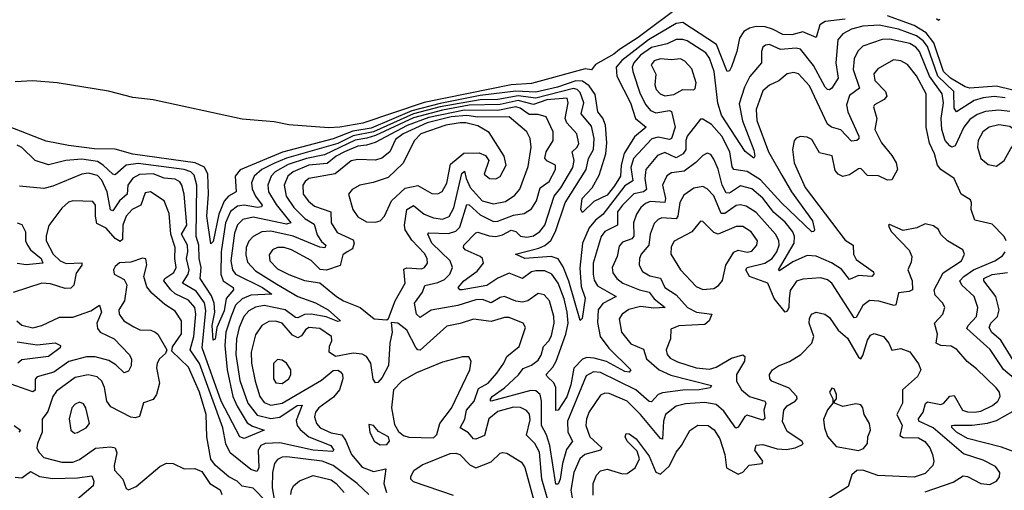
# Model space of a CAD drawing. Extents: x 1603745 to 1745082, y 385868 to 533966.
# Tile 601 of 646: x 1650156 to 1654580, y 508834 to 510948. Entities that reach past the tile are written whole.
import ezdxf

# ---------------------------------------------------------------- set-up
doc = ezdxf.new("R2010")
doc.units = 0

msp = doc.modelspace()

# ---------------------------------------------------------------- linework, layer by layer
at = {"layer": '0CON20XD'}
for points in [[(1653131.4, 511015), (1652935, 510868.6), (1652850.4, 510815), (1652825, 510793.8), (1652743.1, 510746.9), (1652725, 510723.3), (1652697.3, 510727.3), (1652455, 510661.1), (1652365, 510655.5), (1651973.6, 510576.4), (1651697.1, 510482.9), (1651595, 510465.1), (1651545, 510462.9), (1651365.7, 510475.7), (1651298.8, 510488.8), (1651155, 510502.1), (1650755, 510588.3), (1650665, 510599.2), (1650555, 510626.9), (1650325, 510664.1), (1650215, 510672.9), (1650135, 510668.5)], [(1654685.8, 510615.8), (1654545, 510650.1), (1654425, 510640.7), (1654405, 510646.2), (1654338.4, 510685), (1654306.9, 510715), (1654263.8, 510843.8), (1654229.6, 510889.6), (1654175, 510922.6), (1654055, 510965.1)], [(1654583.3, 510596.7), (1654535, 510602.6), (1654485, 510597.7), (1654445, 510584.5), (1654364.8, 510534.8), (1654355, 510551.2), (1654352.7, 510625), (1654282.1, 510695), (1654235, 510828.4), (1654215, 510853.6), (1654185, 510875.5), (1654105, 510905.8), (1654017.1, 510922.9), (1653945, 510919.2), (1653893.5, 510905), (1653854, 510885), (1653831.8, 510858.2), (1653823.5, 510755), (1653833.1, 510685), (1653805, 510640.5), (1653795, 510632.5), (1653785.6, 510634.4), (1653775, 510644.6), (1653722.6, 510742.6), (1653665, 510816.1), (1653645, 510821), (1653575, 510814.3), (1653525, 510836.8), (1653506.4, 510833.6), (1653495.4, 510824.6), (1653489.1, 510805), (1653488.7, 510755), (1653437.3, 510692.7), (1653412.3, 510645), (1653389.3, 510570.7), (1653404.2, 510494.2), (1653455, 510362), (1653459.1, 510335), (1653455, 510326), (1653415, 510355.6), (1653309.6, 510519.6), (1653293.2, 510573.2), (1653275.7, 510715), (1653255, 510775.4), (1653238.9, 510798.9), (1653155, 510852.5), (1653135, 510859.5), (1653105, 510859.4), (1653065, 510839), (1652995, 510823.6), (1652945, 510789.3), (1652914.8, 510755), (1652908, 510735), (1652910.4, 510715), (1652944.1, 510615), (1652969.3, 510565), (1652990.6, 510540.6), (1653015, 510529.8), (1653075, 510540), (1653085, 510536.5), (1653100.7, 510465), (1653085, 510413.9), (1653075, 510409.4), (1653025, 510420), (1652996.9, 510413.1), (1652913.4, 510325), (1652901.6, 510285), (1652911.6, 510225), (1652875, 510202), (1652776.2, 510073.8), (1652742.5, 510047.5), (1652715, 510013.4), (1652685.4, 509945), (1652672.7, 509832.7), (1652679.5, 509749.5), (1652697.4, 509697.4), (1652683.3, 509606.7), (1652675, 509597.5), (1652623, 509773), (1652597.4, 509837.4), (1652575, 509873.6), (1652544.1, 509884.1), (1652425, 509875.3), (1652384, 509895), (1652488, 509922), (1652515.9, 509934.1), (1652543.1, 509956.9), (1652563.7, 509996.3), (1652607.3, 510125), (1652701.5, 510275), (1652712.3, 510325), (1652734.5, 510365), (1652736.5, 510415), (1652725, 510470), (1652678.3, 510525), (1652690.2, 510575), (1652675, 510621), (1652660.8, 510635), (1652645, 510638.5), (1652475, 510596.2), (1652395, 510606.6), (1652305, 510589.9), (1652225, 510588.5), (1652045, 510556.5), (1651925, 510524.7), (1651745, 510444.2), (1651655, 510427), (1651585, 510392.5), (1651355, 510326), (1651297.4, 510302.6), (1651243.3, 510275), (1651209.6, 510245), (1651197.2, 510215), (1651201, 510189), (1651215.5, 510155), (1651245.6, 510115), (1651242.2, 510107.8), (1651224.8, 510105.2), (1651165, 510114.9), (1651135, 510110.9), (1651103.8, 510086.2), (1651081.3, 510035), (1651060.6, 509905), (1651059.5, 509805), (1651070.8, 509775), (1651114.7, 509745), (1651116.6, 509735), (1651083.8, 509696.2), (1651075, 509640), (1651041.9, 509565), (1651035, 509513.1), (1651025, 509509.4), (1651021.1, 509575), (1651033.2, 509635), (1651030.3, 509675), (1651017.8, 509707.8), (1650967.1, 509785), (1650972.1, 509835), (1650962.7, 509875), (1650961.1, 509935), (1650948.6, 509975), (1650951.7, 510205), (1650940.4, 510250.4), (1650924.2, 510265), (1650894.5, 510275), (1650688.4, 510301.6), (1650635, 510294.2), (1650585, 510252), (1650575, 510254.1), (1650531.7, 510295), (1650505, 510311.5), (1650435, 510322), (1650363.8, 510315), (1650285, 510296.4), (1650225, 510316), (1650165, 510374.7), (1650145, 510385.2)], [(1653865, 510950.2), (1653775, 510940.6), (1653751.9, 510925), (1653735, 510868.8), (1653675, 510893.9), (1653625, 510880.9), (1653585, 510881), (1653538.8, 510905), (1653505, 510915.9), (1653465, 510917.6), (1653435, 510910.8), (1653410.3, 510895), (1653390.4, 510865), (1653378.4, 510805), (1653355, 510736.2), (1653345, 510718.8), (1653335, 510716.2), (1653287.4, 510837.4), (1653135, 510935.3), (1653105, 510930.7), (1652982, 510858), (1652861, 510765), (1652836.2, 510735), (1652838.6, 510695), (1652899.8, 510575), (1652923.6, 510505), (1652971.5, 510465), (1652917.8, 510422.2), (1652872.7, 510347.3), (1652858.2, 510295), (1652855.1, 510245), (1652827.9, 510202.1), (1652795, 510160.1), (1652735, 510132.1), (1652685, 510082.5), (1652677.5, 510095), (1652683.9, 510145), (1652727.6, 510192.4), (1652759.5, 510250.5), (1652789.5, 510345), (1652794.9, 510394.9), (1652787.9, 510475), (1652775.7, 510505.7), (1652753.7, 510535), (1652741.6, 510611.6), (1652715, 510650.5), (1652685, 510671.4), (1652655, 510673.3), (1652572.1, 510645), (1652475, 510622.5), (1652385, 510627.4), (1652225, 510607), (1652045, 510571.5), (1651918.2, 510538.2), (1651735, 510461.1), (1651652.4, 510447.6), (1651565, 510413.6), (1651336.9, 510353.1), (1651146.4, 510273.6), (1651123.5, 510245), (1651128.7, 510175), (1651094.2, 510155.8), (1651075, 510133.2), (1651050.1, 510075), (1651025, 509951.9), (1651015, 509940.8), (1650997.2, 510065), (1651004.3, 510165), (1651001.1, 510255), (1650986, 510286), (1650945, 510305.6)], [(1654289.7, 510950.3), (1654285, 510944), (1654275, 510951.4)], [(1654605, 510535.5), (1654555, 510541.8), (1654494.9, 510535.1), (1654457.8, 510522.2), (1654425, 510500.2), (1654398.7, 510465), (1654359, 510381), (1654345, 510376), (1654335, 510381.8), (1654315, 510406.2), (1654299.4, 510455), (1654295.7, 510505), (1654307.2, 510575), (1654301.6, 510615), (1654244.4, 510694.4), (1654199.2, 510805), (1654183.1, 510825), (1654155, 510841.6), (1654065, 510860.3), (1654031.3, 510858.7), (1653945, 510829.4), (1653922.5, 510807.5), (1653905, 510772.9), (1653901, 510725), (1653930.1, 510639.9), (1653885, 510607.5), (1653871.5, 510565), (1653877.7, 510535), (1653926.2, 510425), (1653926.9, 510413.1), (1653918, 510405), (1653893.2, 510403.2), (1653845, 510453.5), (1653804.4, 510465), (1653785, 510478.4), (1653705, 510651.5), (1653655, 510705.4), (1653635, 510711.5), (1653605, 510705.4), (1653566.9, 510673.1), (1653525, 510653.9), (1653495, 510628.8), (1653464.8, 510545.2), (1653468.3, 510495), (1653520.5, 510355), (1653580.4, 510250.4)], [(1654588.7, 509955), (1654579.6, 509975), (1654525, 510029.7), (1654448.3, 510048.3), (1654431.2, 510095), (1654433.3, 510125), (1654428.5, 510138.5), (1654385.8, 510165), (1654355, 510234.2), (1654295, 510275.5), (1654280, 510295), (1654266.8, 510345), (1654243.6, 510393.6), (1654228.8, 510465), (1654228.4, 510615), (1654185, 510696.7), (1654145, 510746.6), (1654115, 510764.1), (1654082.7, 510767.3), (1654012.4, 510727.6), (1653994.1, 510705), (1653998.2, 510675), (1654045.9, 510625), (1654052.2, 510605), (1654040.8, 510589.2), (1653997.5, 510565), (1653993.1, 510556.9), (1654008.1, 510505), (1653998.9, 510455), (1654028.9, 510395), (1654075, 510337.9), (1654094.7, 510305), (1654100.9, 510275), (1654075, 510229.1), (1654055, 510226.8), (1654015, 510246.6), (1653965, 510247.9), (1653935, 510279.4), (1653925, 510278.9), (1653885, 510250.7), (1653855, 510244.2), (1653833.6, 510253.6), (1653820.7, 510270.7), (1653806.8, 510336.8), (1653750.2, 510350.2), (1653715, 510409.5), (1653695, 510420), (1653665, 510424.2), (1653645, 510416.2), (1653635.6, 510404.4), (1653627.7, 510365), (1653635.8, 510305), (1653685.2, 510195), (1653865, 509958.2), (1653900.6, 509935), (1653902.5, 509895), (1653915, 509870.3), (1653993.1, 509815), (1653994.3, 509805), (1653985.4, 509794.6), (1653925, 509798.5), (1653885, 509780.5), (1653848.2, 509828.2), (1653804, 509856), (1653735, 509886.1), (1653695, 509889), (1653630, 509860), (1653570, 509820), (1653566, 509825), (1653635.9, 509944.1), (1653637.7, 509975), (1653630, 509995), (1653595, 510038.1), (1653545, 510082.5), (1653495, 510146.8), (1653445, 510188.7), (1653395, 510202.5), (1653345, 510168.6), (1653330.8, 510170.8), (1653313.1, 510205), (1653295, 510276.9), (1653275, 510321.4), (1653262.1, 510342.1), (1653245, 510349.1), (1653225, 510338.8), (1653193.9, 510306.1), (1653142.3, 510267.7), (1653085, 510260), (1653063.3, 510246.7), (1653044.2, 510205), (1653058.2, 510145), (1653055, 510126.9), (1652989.2, 510130.8), (1652967.3, 510122.7), (1652947.4, 510105), (1652928, 510075), (1652913.6, 510035), (1652914.8, 509975.2)], [(1653055, 510605.7), (1653095, 510612.7), (1653135, 510634.1), (1653185, 510633.3), (1653191.5, 510638.5), (1653196.1, 510665), (1653176.7, 510726.7), (1653145, 510762.2), (1653125, 510773.1), (1653085, 510768.3), (1653035, 510772.5), (1653006.3, 510763.7), (1652993.3, 510745), (1653014.1, 510704.1), (1653010, 510655), (1653015.3, 510635), (1653034.5, 510614.5), (1653055, 510605.7)], [(1652914.8, 509975.2), (1652906.4, 509963.6), (1652865, 509948.9), (1652849.3, 509930.7), (1652841.3, 509885), (1652818.4, 509835), (1652820.5, 509810.5), (1652839.1, 509785), (1652866.2, 509765), (1652940.9, 509735), (1652985, 509724.3), (1653006.4, 509695), (1653055.7, 509655), (1653005, 509652.8), (1652945, 509660), (1652893, 509647), (1652862.9, 509625), (1652850, 509605), (1652860.8, 509545), (1652902.2, 509492.2), (1652958.5, 509468.5), (1652973.1, 509425), (1653029.2, 509375), (1653081.8, 509351.8), (1653263.8, 509305), (1653258, 509295), (1653208.8, 509285), (1653135, 509284.3), (1653045, 509272), (1653025, 509263.9), (1652995, 509232.3), (1652985, 509233.9), (1652924.7, 509285), (1652765, 509364.1), (1652734.2, 509365.8), (1652702, 509348), (1652617.8, 509145), (1652619.2, 509095), (1652640.3, 509055), (1652612.6, 509017.4), (1652595.4, 508955), (1652585, 508884), (1652575, 508862.5), (1652565, 508862), (1652538.4, 509035), (1652523, 509083), (1652500, 509125), (1652501, 509235), (1652494.2, 509265), (1652475, 509280.9), (1652452.9, 509282.9), (1652275, 509234.8), (1652270.2, 509240.2), (1652279.6, 509255), (1652335, 509294.4), (1652397.4, 509352.6), (1652418.9, 509381.1), (1652455, 509396.5), (1652485, 509419.1), (1652498.7, 509441.3), (1652510.2, 509479.8), (1652535, 509507.5), (1652545, 509529.4), (1652557.4, 509585), (1652556.3, 509615), (1652537, 509685), (1652512.6, 509712.6), (1652485, 509718.7), (1652439.5, 509685), (1652415, 509678.7), (1652385, 509684.1), (1652335, 509704.8), (1652315, 509700.2), (1652275, 509677), (1652235, 509690.7), (1652205, 509689.8), (1652125, 509664.1), (1652005, 509643.5), (1651955, 509610), (1651939.4, 509625), (1651929.3, 509675), (1651965.7, 509724.3), (1651976.3, 509753.7), (1652035, 509767.6), (1652065, 509781.1), (1652089, 509805), (1652100.2, 509835), (1652090.3, 509865), (1652007.6, 509945), (1651989.5, 509985), (1651995, 509990.5), (1652082, 509988), (1652115, 509997.7), (1652134.1, 510015.9), (1652165, 510118.2), (1652175, 510116.4), (1652225, 510071.2), (1652285, 510042), (1652305, 510043.4), (1652375, 510070), (1652422.2, 510077.8), (1652455, 510098), (1652478.7, 510135), (1652495, 510193.6), (1652535, 510221.6), (1652563.3, 510275), (1652563.8, 510295), (1652524, 510314), (1652515.7, 510325.7), (1652521.9, 510355), (1652553.3, 510405), (1652553.3, 510445), (1652521.2, 510511.2), (1652485, 510522.7), (1652445, 510521.6), (1652405, 510551.5), (1652385, 510557), (1652305, 510539.6), (1652155, 510542.4), (1651995, 510509.4), (1651896.8, 510473.2), (1651753.5, 510396.5), (1651715, 510383.9), (1651675, 510380), (1651615, 510354.9), (1651577.8, 510335), (1651538.1, 510301.9), (1651455, 510294.6), (1651385.3, 510265), (1651361.2, 510245), (1651344.8, 510205), (1651352.8, 510155), (1651387.6, 510105), (1651436.5, 510055), (1651479.4, 510029.4), (1651492.3, 509982.3), (1651511.9, 509951.9), (1651531.5, 509935), (1651526.4, 509923.6), (1651504, 509926), (1651385, 509975.1), (1651285, 509998.6), (1651244.2, 509995.8), (1651205, 509974.7), (1651185, 509953.6), (1651174, 509925), (1651171.7, 509891.7), (1651179.4, 509859.4), (1651215, 509819.4), (1651310.7, 509760.7), (1651405.9, 509705), (1651485, 509676.2), (1651541.3, 509645), (1651598.1, 509595), (1651585, 509592.4), (1651533.3, 509613.3), (1651466, 509626), (1651435, 509624), (1651405, 509608.7), (1651395, 509609.8), (1651349.1, 509645), (1651255, 509664), (1651215, 509656.6), (1651185, 509640), (1651163.3, 509615), (1651141.4, 509565), (1651130.5, 509515), (1651127.1, 509445), (1651145, 509327.8), (1651181.6, 509225), (1651222.5, 509172.5), (1651285, 509156.1), (1651325, 509162.6), (1651402.2, 509215), (1651425, 509216.7), (1651397.5, 509147.5), (1651403.3, 509125), (1651416.9, 509106.9), (1651455.3, 509075), (1651554.6, 509035), (1651567.2, 509015), (1651561.2, 509008.8), (1651475, 509014.3), (1651325, 509047.6), (1651258.9, 509045), (1651238.8, 509035), (1651227.1, 509015), (1651231.2, 508935), (1651220.9, 508919.1), (1651195, 508928.3), (1651102.2, 509002.2), (1651082.5, 509042.5), (1651068.1, 509115), (1650964.3, 509404.3), (1650921.2, 509465), (1650938.9, 509525), (1650946.8, 509625), (1650942.3, 509655), (1650915, 509688.3), (1650855, 509716.5), (1650835.3, 509735.3), (1650804.3, 509775), (1650807.5, 509785), (1650848.1, 509811.9), (1650859.5, 509835), (1650853.1, 509875), (1650854.6, 509925), (1650834.8, 509985.2), (1650828, 510078), (1650804.5, 510135), (1650743.3, 510175), (1650719.7, 510170.3), (1650700.8, 510115), (1650661.2, 510095), (1650635, 510065.4), (1650620, 510025), (1650618.6, 509961.4), (1650607.9, 509952.1), (1650585, 509965.2), (1650545, 510012.4), (1650502.9, 510032.9), (1650496.3, 510065), (1650497.2, 510115), (1650485, 510132.2), (1650395, 510134.5), (1650375, 510127.8), (1650345, 510102.2), (1650287, 510023), (1650275, 509977.5), (1650275.4, 509955), (1650306.1, 509895), (1650337.3, 509865), (1650365, 509852.8), (1650435.6, 509855.6), (1650434.6, 509845), (1650410.4, 509809.6), (1650399.2, 509755), (1650385, 509742.1), (1650360.9, 509740.9), (1650295, 509761.9), (1650255, 509765.4), (1650127.3, 509722.7)], [(1653580.4, 510250.4), (1653624.5, 510175), (1653717.8, 510045), (1653727.5, 510005), (1653725, 509996.7), (1653715, 509995.8), (1653579.4, 510125), (1653485, 510229.4), (1653425, 510266.9), (1653364.1, 510275), (1653356.6, 510286.6), (1653346.7, 510355), (1653311, 510425), (1653265, 510477.8), (1653225, 510501.9), (1653215, 510502), (1653155.2, 510425), (1653149.2, 510405), (1653149.2, 510365), (1653137.6, 510345), (1653105, 510328.4), (1653055, 510351.6), (1653021.7, 510338.3), (1652968.9, 510275), (1652965.2, 510235), (1652972.1, 510185), (1652958.9, 510175), (1652915, 510165.5), (1652864.5, 510115.5), (1652842.7, 510085), (1652842.1, 510025), (1652785, 509997.5), (1652768.3, 509975), (1652733.4, 509855), (1652732.3, 509805), (1652737.7, 509777.7), (1652752.9, 509752.9), (1652835.6, 509705), (1652776.4, 509673.6), (1652754.6, 509645.4), (1652752.2, 509587.8), (1652764.4, 509525), (1652803.2, 509473.2), (1652902.5, 509375), (1652894.3, 509365.7), (1652875, 509368.4), (1652792.5, 509412.5), (1652737.3, 509427.3), (1652705, 509430.6), (1652685, 509423.2), (1652646.6, 509383.4), (1652632.2, 509307.8), (1652615, 509254.6), (1652575, 509194.2), (1652565, 509192.5), (1652565.6, 509295.6), (1652556.5, 509316.5), (1652525.4, 509345), (1652522.3, 509355), (1652552.1, 509387.9), (1652566.3, 509415), (1652609.3, 509535), (1652620.1, 509585), (1652616.6, 509635), (1652602.6, 509695), (1652575, 509764), (1652546.9, 509805), (1652515, 509820.2), (1652475, 509820.6), (1652455, 509815.7), (1652415, 509785.7), (1652355, 509808.9), (1652305, 509787.9), (1652255, 509754.8), (1652144.4, 509734.4), (1652133.8, 509735), (1652126.5, 509745), (1652151.2, 509775), (1652211.2, 509818.8), (1652239.6, 509855), (1652235.8, 509875), (1652225.3, 509885), (1652158.1, 509915), (1652149.5, 509925), (1652152.1, 509935), (1652205, 509990.4), (1652215, 509993.2), (1652265, 509976.9), (1652295, 509974.8), (1652325, 509982), (1652365, 510002.9), (1652385, 509996.7), (1652405.9, 509975.9), (1652435, 509970.6), (1652465, 509977.8), (1652493.4, 509996.6), (1652515.5, 510025), (1652557.3, 510155), (1652586.9, 510193.1), (1652640.8, 510285), (1652647.9, 510315), (1652638.5, 510355), (1652660.8, 510375), (1652667.8, 510392.2), (1652659.5, 510435), (1652615.1, 510485.1), (1652606.2, 510505), (1652620.8, 510575), (1652615.4, 510595.4), (1652525, 510588.2), (1652465, 510566.7), (1652395, 510585.7), (1652315, 510566.6), (1652175, 510564.5), (1652055, 510542.4), (1651925, 510507.8), (1651755, 510427.4), (1651715.8, 510415.8), (1651663.3, 510406.7), (1651525, 510341.1), (1651445, 510325.3), (1651362.2, 510297.8), (1651304.4, 510265), (1651285.2, 510245), (1651271.1, 510205), (1651274.1, 510175), (1651307.9, 510117.9), (1651373.8, 510035), (1651355, 510029.7), (1651205, 510061.5), (1651159, 510051), (1651135, 510026), (1651121.2, 509988.8), (1651104.4, 509865), (1651112.1, 509825), (1651126.2, 509805), (1651247.6, 509745), (1651288.9, 509715), (1651195, 509710.5), (1651155.8, 509695), (1651125, 509666.3), (1651106.3, 509616.3), (1651082.7, 509545), (1651078, 509485), (1651088.2, 509375), (1651114.2, 509255), (1651132.4, 509212.4), (1651177.4, 509137.4), (1651201.8, 509121.8), (1651254, 509105), (1651165, 509066.9), (1651144.6, 509075), (1651061.1, 509235), (1650975.4, 509475), (1650991.8, 509641.8), (1650986.2, 509676.2), (1650948.9, 509728.9), (1650888.2, 509765), (1650912.7, 509805), (1650917.9, 509825), (1650905.7, 509875), (1650911.2, 509905), (1650910.3, 509935), (1650883.5, 509985), (1650906.6, 510025), (1650894.8, 510165), (1650885.2, 510205), (1650875, 510220.3), (1650855, 510231.9), (1650805, 510236), (1650755, 510255.1), (1650695, 510252.3), (1650663.8, 510236.2), (1650642.4, 510205), (1650639, 510165), (1650605.1, 510134.9), (1650575, 510090), (1650564.5, 510094.5), (1650548.4, 510175), (1650525, 510227.1), (1650505, 510248.4), (1650465, 510258.1), (1650435, 510254.8), (1650305, 510200.7), (1650265, 510190.6), (1650155, 510200.6)], [(1651805, 509600), (1651813.6, 509606.4), (1651843.8, 509685), (1651888, 509765), (1651882.6, 509827.4), (1651895, 509833.2), (1651960.9, 509829.1), (1651975.5, 509835), (1651988.2, 509855), (1651986.4, 509875), (1651975, 509898.7), (1651917.3, 509957.3), (1651888.1, 510005), (1651885.2, 510025), (1651895, 510095.9), (1651925, 510113.5), (1651973.9, 510075), (1652015, 510058.3), (1652055, 510052), (1652085, 510063.9), (1652107.1, 510102.9), (1652143.2, 510256.8), (1652155, 510267.3), (1652161.9, 510235), (1652180.1, 510195), (1652234.7, 510135), (1652285, 510121.5), (1652339.1, 510130.9), (1652380.5, 510159.5), (1652402.7, 510187.3), (1652440.8, 510289.2), (1652454.4, 510375.6), (1652450, 510415), (1652435.3, 510445), (1652355, 510511.3), (1652215, 510511), (1652165, 510517.2), (1652095, 510511.2), (1651987.4, 510485), (1651878.3, 510435), (1651845, 510409.8), (1651819.5, 510355), (1651783.8, 510326.2), (1651755, 510317), (1651675, 510319.6), (1651645.2, 510314.8), (1651574, 510256), (1651455, 510234.3), (1651438, 510222), (1651428, 510205), (1651430, 510165), (1651453.2, 510133.2), (1651480.5, 510110.5), (1651554.1, 510085), (1651555.5, 510035.5), (1651582.8, 509992.8), (1651655, 509960), (1651658.3, 509945), (1651651, 509919), (1651626.9, 509905), (1651608.6, 509891.4), (1651595.9, 509844.1), (1651535, 509822.9), (1651506.6, 509826.6), (1651465, 509867.1), (1651377.5, 509915), (1651345, 509925.6), (1651315, 509925.2), (1651292.3, 509915), (1651277.6, 509892.4), (1651279.7, 509865), (1651315, 509828.6), (1651365, 509803), (1651435, 509776.8), (1651505, 509765.6), (1651578.9, 509705), (1651611.4, 509685), (1651686, 509656), (1651748, 509605), (1651805, 509600)], [(1650945, 510305.6), (1650664.1, 510344.1), (1650585, 510367.2), (1650492.2, 510367.8), (1650375, 510382.7), (1650275, 510403.1), (1650105, 510468.5)], [(1651755, 510038.9), (1651775, 510044.3), (1651794.5, 510065), (1651826.1, 510133.9), (1651888.6, 510191.4), (1651945, 510204.1), (1652007.2, 510167.2), (1652035, 510165.3), (1652053.6, 510176.4), (1652075, 510214.4), (1652091.4, 510298.6), (1652152, 510348), (1652219.9, 510349.9), (1652248.7, 510338.7), (1652263.6, 510315), (1652243.1, 510255), (1652267.5, 510235), (1652295, 510233.5), (1652315, 510244.4), (1652342.2, 510295), (1652333.1, 510335), (1652265, 510441.9), (1652215, 510470.7), (1652160, 510485), (1652135, 510485.3), (1652071.2, 510475), (1651958.8, 510435), (1651930.5, 510405), (1651878.2, 510301.8), (1651811.2, 510238.8), (1651743.8, 510216.2), (1651685, 510205.4), (1651649.4, 510185), (1651633.5, 510165), (1651653.1, 510095), (1651675, 510063.3), (1651715, 510040.5), (1651755, 510038.9)], [(1654545, 510290.9), (1654580, 510315), (1654609.8, 510370.2), (1654643.2, 510415), (1654636.6, 510445), (1654605, 510468.1), (1654555, 510476), (1654511.9, 510465), (1654484.1, 510445), (1654462.7, 510405), (1654459.4, 510375), (1654475.3, 510325.3), (1654507, 510297), (1654545, 510290.9)], [(1654225, 508826.8), (1654349.8, 508870.2), (1654395, 508900), (1654415, 508896.7), (1654475, 508864.3), (1654515, 508860.3), (1654544.4, 508875), (1654558.9, 508895), (1654559.5, 508915), (1654540.6, 508940.6), (1654485, 508969.3), (1654397.5, 508997.5), (1654260, 509115), (1654196.2, 509145), (1654194.7, 509155), (1654215.6, 509185), (1654225.8, 509224.2), (1654235, 509231.8), (1654295, 509219.2), (1654308.5, 509225), (1654335, 509257.7), (1654355, 509260.8), (1654392.1, 509195), (1654415, 509186.8), (1654445.7, 509185.7), (1654475, 509190.4), (1654527.1, 509215), (1654550.3, 509235), (1654561.2, 509255), (1654558.7, 509275), (1654544, 509295), (1654455, 509380.6), (1654412.9, 509412.9), (1654366.2, 509466.2), (1654341, 509481), (1654295, 509485.4), (1654274.6, 509495), (1654280.5, 509535), (1654266.9, 509585), (1654303.3, 509625), (1654312.9, 509655), (1654304.2, 509675), (1654270.2, 509710.2), (1654265.5, 509735), (1654305, 509810.4), (1654388, 509865), (1654401.8, 509895), (1654394.4, 509915), (1654324.8, 509954.8), (1654295, 509984), (1654285, 510006), (1654262.1, 510022.1), (1654225, 510030.8), (1654187, 510013), (1654125, 510002), (1654065, 510027.5), (1654060, 510025), (1654062.5, 510015), (1654073.8, 509995), (1654152.9, 509912.9), (1654164.7, 509885), (1654161.1, 509858.9), (1654146.5, 509825), (1654166.4, 509775), (1654168.1, 509735), (1654153, 509727), (1654105, 509721.4), (1654092.1, 509667.9), (1654085, 509663.8), (1654016, 509684), (1653975, 509686.9), (1653945, 509664.1), (1653915, 509610.5), (1653905, 509609.5), (1653804.7, 509765), (1653785, 509780.2), (1653755, 509788.2), (1653675, 509782.7), (1653646.9, 509773.1), (1653618.1, 509731.9), (1653614.1, 509694.1), (1653611.5, 509655), (1653605, 509639.6), (1653595, 509634.6), (1653546.1, 509696.1), (1653517.3, 509765), (1653435, 509794.8), (1653418.4, 509825), (1653424.2, 509835.8), (1653504.6, 509855), (1653536.9, 509875), (1653558.3, 509905), (1653568.5, 509935), (1653566.8, 509956.8), (1653551.6, 509985), (1653465, 510082.1), (1653419.9, 510109.9), (1653395, 510116), (1653375, 510113.3), (1653325, 510076.9), (1653307.5, 510077.5), (1653275, 510157.1), (1653245, 510188), (1653225, 510199.1), (1653185, 510191.2), (1653140.5, 510159.5), (1653122.3, 510127.7), (1653113.8, 510066.2), (1653106.4, 510053.6), (1653042, 510058), (1653025, 510051.1), (1653007, 510033), (1652989.1, 509985), (1652983.3, 509935), (1652948.2, 509895), (1652941.2, 509875), (1652940, 509845), (1652955, 509817.1), (1652987.3, 509797.3), (1653035, 509787.4), (1653055.2, 509745.2), (1653105, 509712.3), (1653157.1, 509655), (1653196.9, 509635), (1653266.2, 509625), (1653253.3, 509595), (1653235, 509579.2), (1653117.4, 509572.6), (1653082.2, 509557.8), (1653080, 509515), (1653061.2, 509465), (1653065.3, 509445), (1653078.5, 509428.5), (1653111.2, 509411.2), (1653195, 509384.8), (1653255, 509378.8), (1653285, 509386.7), (1653355, 509428.3), (1653405, 509443.1), (1653413.8, 509435), (1653412.7, 509415), (1653376.3, 509355), (1653376.4, 509325), (1653399.8, 509285), (1653435, 509255.5), (1653504.7, 509234.7), (1653508.9, 509225), (1653500, 509195), (1653503.4, 509156.6), (1653495, 509148.9), (1653425, 509172.4), (1653414.5, 509165.5), (1653385, 509117.5), (1653373.1, 509113.1), (1653319.4, 509189.4), (1653285, 509219.1), (1653235, 509229.4), (1653148, 509222), (1653105, 509211.8), (1653057.8, 509175), (1653048.5, 509145), (1653045, 509063.8), (1653035, 509066.8), (1652945, 509175.2), (1652885, 509234.8), (1652805, 509269.8), (1652785, 509270.6), (1652765, 509261.5), (1652715, 509187.5), (1652702.3, 509155), (1652699.2, 509125), (1652718.3, 509075), (1652772.4, 509025), (1652766.1, 509013.9), (1652695.1, 508994.9), (1652672.5, 508975), (1652646, 508915), (1652632.7, 508835), (1652647.6, 508745)], [(1650145, 510035.9), (1650165, 510028.9), (1650182.1, 509995), (1650182.7, 509955), (1650191, 509935), (1650205.2, 509915), (1650252, 509875), (1650259.5, 509855), (1650185, 509847.7), (1650145, 509852.9)], [(1653225, 509736.2), (1653275, 509741.5), (1653296, 509754), (1653313.3, 509776.7), (1653328.6, 509845), (1653365, 509903.9), (1653385, 509913.2), (1653425, 509904.7), (1653445, 509909.1), (1653468.5, 509935), (1653470.8, 509955), (1653442.5, 509995), (1653405, 510019.4), (1653375, 510018.8), (1653295, 509984.2), (1653275, 509991.8), (1653225, 510042), (1653215, 510043.8), (1653176.8, 509995), (1653096.4, 509953.6), (1653082.6, 509927.4), (1653081.5, 509895), (1653125, 509824.4), (1653195, 509750.4), (1653225, 509736.2)], [(1654625, 509336.8), (1654576.7, 509376.7), (1654516.2, 509466.2), (1654411.2, 509561.2), (1654417.1, 509575), (1654454.8, 509615), (1654461.1, 509655), (1654444.7, 509705), (1654390, 509755), (1654380, 509775), (1654398, 509795), (1654442.3, 509825), (1654537.5, 509865), (1654572.2, 509887.8), (1654584.6, 509905)], [(1651265, 508782.7), (1651205, 508844.1), (1651155, 508852.3), (1651132.5, 508875), (1651095.8, 508895), (1651035.8, 508945.8), (1651014.6, 508974.6), (1650997.5, 509075), (1650993.3, 509175), (1650963.4, 509275), (1650915, 509387.3), (1650839.7, 509459.7), (1650842, 509478), (1650882.8, 509537.2), (1650883.5, 509595), (1650855, 509639.6), (1650808.7, 509668.7), (1650749.6, 509719.6), (1650727.7, 509747.7), (1650713.6, 509795), (1650727.5, 509847.5), (1650723.3, 509873.3), (1650707, 509877), (1650655, 509858.9), (1650605, 509855.7), (1650585, 509840), (1650577.1, 509825), (1650580.8, 509805), (1650625, 509781.8), (1650637.5, 509757.5), (1650626.9, 509685), (1650602, 509645), (1650602.5, 509625), (1650623.6, 509595), (1650668.3, 509568.3), (1650695.3, 509555.3), (1650745, 509554.1), (1650765.2, 509545.2), (1650776.9, 509535), (1650817.5, 509465), (1650811.4, 509448.6), (1650784.5, 509425), (1650773.1, 509405), (1650771.1, 509385), (1650783.8, 509315), (1650770, 509265), (1650755, 509241.9), (1650712.7, 509227.3), (1650694.6, 509165.4), (1650675, 509159.2), (1650655, 509163.1), (1650565, 509209.7), (1650548.1, 509235), (1650536.6, 509296.6), (1650525.2, 509325.2), (1650504.1, 509344.1), (1650463.5, 509353.5), (1650405, 509340.6), (1650320.8, 509279.2), (1650305, 509255.5), (1650281.8, 509188.2), (1650256.2, 509153.8), (1650256.2, 509095), (1650235.3, 509045), (1650233.1, 509025), (1650241.8, 509005), (1650265, 508982.2), (1650345, 508960.2), (1650395, 508960.4), (1650425, 508972.6), (1650496.5, 509023.4)], [(1654619.4, 509419.4), (1654565, 509509.4), (1654523.4, 509543.4), (1654512.3, 509565), (1654519, 509585), (1654550.2, 509615), (1654556.5, 509645), (1654542.3, 509705), (1654487.8, 509775), (1654488.2, 509785), (1654525, 509804.2), (1654595, 509812.2)], [(1650143.3, 509595), (1650165, 509576.4), (1650215.2, 509564.8), (1650255, 509574.8), (1650335, 509611.3), (1650395, 509611.9), (1650475, 509639.8), (1650515, 509666.5), (1650522.9, 509635), (1650502.3, 509585), (1650505, 509560.5), (1650517.5, 509545), (1650581.1, 509515), (1650648.5, 509445), (1650658.5, 509425), (1650656.1, 509393.9), (1650645, 509368.8), (1650625, 509362.5), (1650588.1, 509398.1), (1650557.1, 509417.1), (1650495, 509434.2), (1650455.5, 509434.5), (1650377.4, 509412.6), (1650308.9, 509365), (1650235, 509344.5), (1650226, 509334), (1650226.1, 509283.9), (1650215, 509276.9), (1650113, 509313)], [(1652732.2, 508812.2), (1652733.4, 508865), (1652748.2, 508901.8), (1652765, 508922.1), (1652795, 508929.3), (1652865, 508908), (1652885, 508910), (1652921.8, 508935), (1652940.6, 508975), (1652930.3, 509010.3), (1652886.2, 509055), (1652876.7, 509075), (1652881.2, 509088.8), (1652895, 509088), (1652925.7, 509065), (1652985, 508987.5), (1653015, 508916.2), (1653035, 508906.1), (1653075, 508943.8), (1653105, 509005.6), (1653129.6, 509035), (1653166.6, 509103.4), (1653203.1, 509126.9), (1653249.2, 509125), (1653276.2, 509106.2), (1653301.9, 509065), (1653324.7, 508995.3), (1653332.2, 508935), (1653385, 508906.1), (1653404.8, 508915.2), (1653433.4, 508946.6), (1653492.5, 508955), (1653495.4, 508965), (1653459.2, 509015), (1653465, 509036.7), (1653495, 509039.7), (1653560.2, 509020.2), (1653601.8, 509018.2), (1653640, 509025), (1653671.1, 509038.9), (1653676, 509045), (1653670.8, 509055), (1653605, 509097.8), (1653582.8, 509142.8), (1653588.8, 509195), (1653605, 509213.2), (1653641.1, 509235), (1653648.8, 509245), (1653647.7, 509255), (1653612.9, 509292.9), (1653535.8, 509325), (1653527.1, 509335), (1653525.7, 509355), (1653539.2, 509375), (1653565, 509394), (1653615, 509412.5), (1653665.6, 509445), (1653714.7, 509495.3), (1653723.6, 509525), (1653703.1, 509585), (1653704.2, 509605.8), (1653713.3, 509625), (1653735, 509634), (1653773.3, 509625), (1653795, 509610.8), (1653833.2, 509553.2), (1653875, 509517.1), (1653925, 509431.8), (1653935, 509424.4), (1653945, 509440), (1653965, 509508.9), (1653978.9, 509531.1), (1653995, 509538.5), (1654037.1, 509525), (1654061.9, 509495), (1654075, 509463.8), (1654115, 509471.9), (1654156, 509456), (1654195, 509402), (1654205.6, 509375), (1654189.4, 509345), (1654122.9, 509285), (1654122.4, 509225), (1654096.7, 509175), (1654120.6, 509125), (1654111.1, 509081.1), (1654125, 509072), (1654195, 509069.3), (1654223.5, 509053.5), (1654245, 509025.5), (1654257.2, 508995), (1654264.1, 508965), (1654259.1, 508945), (1654225, 508909.4), (1654175, 508892.9), (1654011.4, 508901.4), (1653945, 508924.5), (1653917.3, 508922.7), (1653895.7, 508904.3), (1653878.3, 508851.7), (1653787.9, 508795)], [(1652545.8, 508735), (1652501.7, 508885), (1652491.9, 509005), (1652470.3, 509045), (1652432.7, 509082.7), (1652450.3, 509150.3), (1652446, 509176), (1652433.2, 509193.2), (1652406.6, 509206.6), (1652375, 509208.1), (1652305, 509188.1), (1652263.7, 509155), (1652245, 509080.4), (1652205, 509063.5), (1652195, 509065.3), (1652172.3, 509092.3), (1652134.7, 509114.7), (1652156.6, 509153.4), (1652163.9, 509195), (1652198.4, 509235), (1652217.7, 509292.3), (1652261.6, 509315), (1652299.2, 509360.8), (1652331.2, 509405), (1652345, 509435.6), (1652399.5, 509480.5), (1652428.5, 509565), (1652418.6, 509585), (1652355, 509610), (1652335, 509611.2), (1652275, 509592.3), (1652195, 509603.3), (1652135, 509583), (1652075, 509572), (1651955, 509463.2), (1651945, 509464.7), (1651936.2, 509476.2), (1651895, 509552.9), (1651855, 509584.4), (1651825, 509587.5), (1651829.7, 509545), (1651819.7, 509495), (1651812.6, 509395), (1651785, 509340.4), (1651765, 509319.2), (1651755, 509316.5), (1651744, 509334), (1651733.4, 509405), (1651715, 509435.5), (1651695, 509445.4), (1651655, 509450.4), (1651575, 509434.6), (1651546.9, 509455), (1651548.6, 509481.4), (1651559.2, 509505), (1651557.1, 509525), (1651505, 509561.8), (1651455, 509565.2), (1651440.6, 509555), (1651422.1, 509527.9), (1651405, 509519.3), (1651381.5, 509531.5), (1651335, 509585.6), (1651306.1, 509593.9), (1651275, 509591.9), (1651243.8, 509575), (1651215, 509532.9), (1651195.7, 509455), (1651198, 509405), (1651213.7, 509325), (1651235, 509256.2), (1651255, 509228.4), (1651285, 509216), (1651335, 509225.8), (1651511.4, 509328.6), (1651565, 509371.8), (1651585, 509373.2), (1651597.2, 509367.2), (1651606.7, 509355), (1651608.6, 509335), (1651592.3, 509285), (1651566.6, 509253.4), (1651500.2, 509205), (1651485.7, 509185), (1651480.5, 509165), (1651489.2, 509135), (1651506, 509115), (1651555, 509092.2), (1651603.8, 509083.8), (1651620, 509060), (1651647.1, 508995), (1651695, 508938.4), (1651745, 508919), (1651801.2, 508931.2), (1651792.3, 508865), (1651804.8, 508824.8)], [(1650145, 509500.9), (1650235, 509487), (1650315, 509497.3), (1650340, 509485), (1650337.8, 509475), (1650285, 509435.3), (1650165, 509420.8), (1650147.5, 509405)], [(1651335, 509313.9), (1651365.5, 509335), (1651374.5, 509355), (1651373.6, 509375), (1651354.4, 509405), (1651335, 509418.2), (1651315, 509422.5), (1651296.2, 509403.8), (1651296.2, 509335), (1651307.3, 509317.3), (1651335, 509313.9)], [(1652015, 509070.6), (1652030.5, 509085), (1652044.2, 509135), (1652096.3, 509203.7), (1652179.2, 509375), (1652184.4, 509414.4), (1652174.3, 509434.3), (1652145, 509434.4), (1652055, 509409.7), (1651938.2, 509361.8), (1651873.5, 509325), (1651835.4, 509285), (1651826.9, 509205), (1651840.4, 509130.4), (1651857.9, 509097.9), (1651881.2, 509081.2), (1651905, 509073.2), (1652015, 509070.6)], [(1653925, 509013.8), (1653948, 509022), (1653965.5, 509044.5), (1653966.4, 509075), (1653978.5, 509105), (1653974.4, 509135), (1653950.6, 509175), (1653944.4, 509204.4), (1653935, 509218.8), (1653912.7, 509222.7), (1653855, 509210.5), (1653817.5, 509225), (1653817.5, 509235), (1653826.2, 509245), (1653825.8, 509265), (1653815, 509290), (1653805, 509292.5), (1653794.2, 509275), (1653810, 509245), (1653810, 509225), (1653785, 509196.2), (1653767.9, 509152.1), (1653772.2, 509115), (1653785.3, 509075.3), (1653825, 509030.9), (1653925, 509013.8)], [(1650401.7, 509091.7), (1650415, 509094.2), (1650454, 509115), (1650469.4, 509135), (1650453.3, 509205), (1650442.7, 509222.7), (1650425, 509230.6), (1650405, 509221.9), (1650389.5, 509205), (1650378.8, 509155), (1650385, 509103.8), (1650401.7, 509091.7)], [(1654625, 509007.7), (1654568.2, 509028.2), (1654415, 509067.7), (1654364.7, 509095), (1654343.8, 509116.2), (1654344.3, 509125), (1654352.7, 509127.3), (1654436.2, 509126.2), (1654504, 509136), (1654545, 509148.6), (1654620.2, 509189.8)], [(1650130.4, 509125), (1650159.1, 509105), (1650151.8, 509095)], [(1651775, 509038.6), (1651805, 509040.8), (1651817.1, 509055), (1651813.8, 509075), (1651768.7, 509098.7), (1651745, 509125.8), (1651725, 509130), (1651728.8, 509095), (1651748.8, 509055), (1651775, 509038.6)], [(1650496.5, 509023.4), (1650565, 509029.8), (1650585.5, 509025), (1650592.7, 509002.7), (1650579.7, 508945), (1650582.1, 508925), (1650619.6, 508885), (1650635, 508842.5), (1650645, 508836.2), (1650678.9, 508851.1), (1650785, 508940.9), (1650815, 508956.6), (1650845, 508955.4), (1650895, 508931.4), (1650942.4, 508932.4), (1650975, 508919.2), (1651010, 508865), (1651056.2, 508836.2), (1651064.4, 508815)], [(1651724.9, 508814.9), (1651671.7, 508865), (1651565, 508945.1), (1651515, 508965.8), (1651355.7, 508984.3), (1651335, 508982.8), (1651315, 508972.9), (1651300.3, 508955), (1651292.5, 508915), (1651290.2, 508845), (1651300.2, 508785)], [(1652105, 508810.6), (1651925, 508871.8), (1651913.5, 508885), (1651913.5, 508895), (1651926.2, 508923.8), (1651965, 508948.8), (1652090, 509000), (1652115, 509001.8), (1652134.2, 508995), (1652178.7, 508948.7), (1652205, 508935.9), (1652275, 508962.9), (1652315, 509000.4), (1652325, 509004.5), (1652345, 509000.5), (1652410.4, 508960.4), (1652425, 508937.1), (1652475.7, 508755)], [(1650135, 508892.7), (1650165, 508890), (1650205, 508919.2), (1650245, 508897), (1650305, 508887.7), (1650415, 508890.2), (1650479.8, 508899.8), (1650489.2, 508875), (1650486.7, 508855), (1650405.8, 508785)], [(1651374.7, 508815), (1651377.1, 508835), (1651386.1, 508853.9), (1651412.7, 508877.3), (1651475, 508900.7), (1651555, 508880.7), (1651577.8, 508865), (1651613.4, 508825)]]:
    msp.add_lwpolyline(points, dxfattribs=at)

doc.saveas('drawing.dxf')
